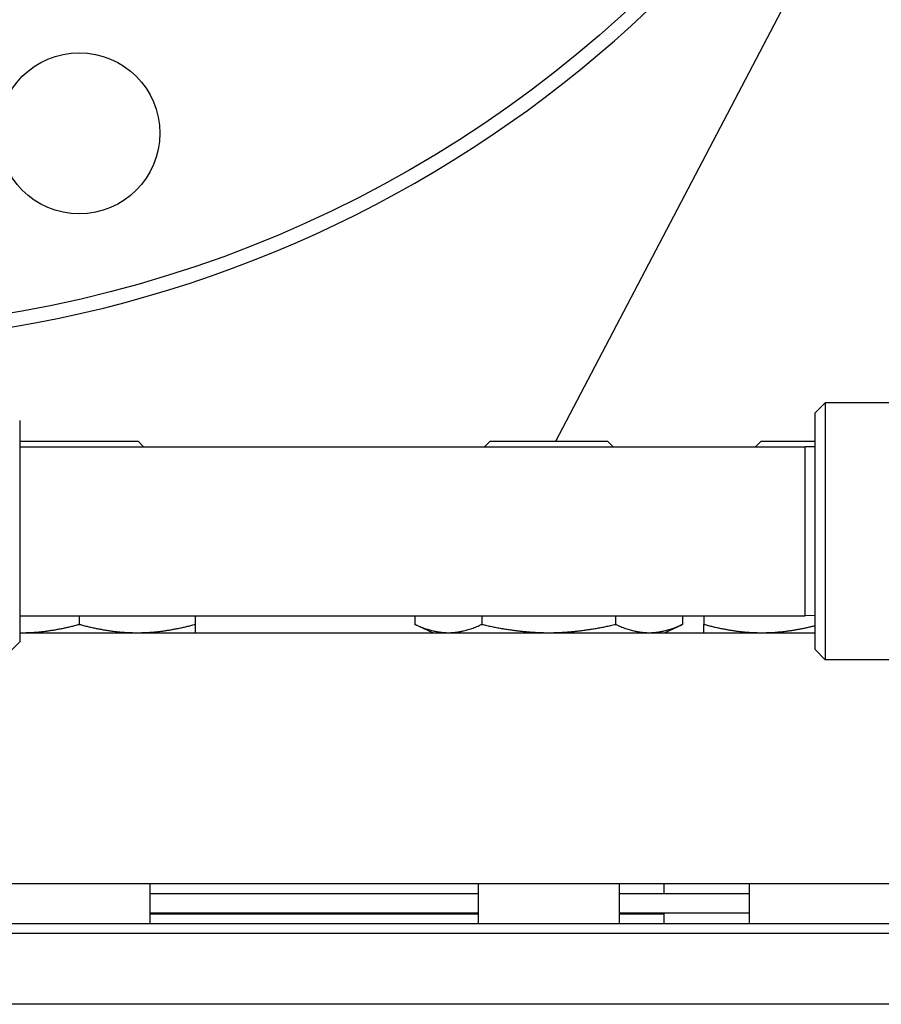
# Model space of a CAD drawing. Header units: inches. Extents: x 36 to 1719, y -84 to 1122.
# Tile 338 of 558: x 903.73 to 909.08, y 418.17 to 424.29. Entities that reach past the tile are written whole.
import ezdxf

# ---------------------------------------------------------------- set-up
doc = ezdxf.new("R2010")
doc.units = ezdxf.units.IN
doc.header["$LTSCALE"] = 48
doc.header["$MEASUREMENT"] = 0
doc.layers.add('Visible (ANSI)', color=7, linetype='Continuous', lineweight=30)

msp = doc.modelspace()

# ---------------------------------------------------------------- linework, layer by layer
at = {"layer": 'Visible (ANSI)'}
for p, q in [((907.05687, 421.67139), (909.02636, 425.42872)), ((908.66768, 421.84639), (908.73018, 421.90889)), ((908.73018, 421.90889), (908.73018, 420.31389)), ((909.1297, 421.90889), (908.73018, 421.90889)), ((908.66768, 420.37639), (908.66768, 421.84639)), ((903.73018, 421.79889), (903.73018, 420.42389)), ((903.73542, 421.67139), (903.73018, 421.66615)), ((903.73018, 421.63639), (908.60518, 421.63639)), ((903.73542, 421.67139), (904.46459, 421.67139)), ((904.46459, 421.67139), (904.49959, 421.63639)), ((906.64929, 421.67139), (906.61429, 421.63639)), ((906.64929, 421.67139), (907.37846, 421.67139)), ((907.37846, 421.67139), (907.41346, 421.63639)), ((908.33162, 421.67139), (908.29662, 421.63639)), ((908.33162, 421.67139), (908.66768, 421.67139)), ((908.66768, 421.63476), (908.60518, 421.63639)), ((908.60518, 420.58639), (908.60518, 421.63639)), ((903.73018, 420.58639), (908.60518, 420.58639)), ((904.10001, 420.58639), (904.10001, 420.53326)), ((904.81901, 420.58639), (904.81901, 420.53326)), ((906.18365, 420.58639), (906.18365, 420.53326)), ((906.29488, 420.48139), (906.18365, 420.53326)), ((906.59876, 420.58639), (906.59876, 420.53326)), ((907.42899, 420.58639), (907.42899, 420.53326)), ((907.73288, 420.48139), (907.84411, 420.53326)), ((907.84411, 420.58639), (907.84411, 420.53326)), ((907.9772, 420.58639), (907.9772, 420.53326)), ((908.66768, 420.58803), (908.60518, 420.58639)), ((903.73018, 420.48139), (908.66768, 420.48139)), ((903.73018, 420.42389), (903.66768, 420.36139)), ((908.66768, 420.37639), (908.73018, 420.31389)), ((909.90346, 420.31389), (908.73018, 420.31389)), ((909.79268, 418.92139), (895.04268, 418.92139)), ((904.53751, 418.92139), (904.53751, 418.67639)), ((906.57638, 418.92139), (906.57638, 418.67639)), ((907.45138, 418.92139), (907.45138, 418.67639)), ((907.72768, 418.92139), (907.72768, 418.86139)), ((908.2587, 418.92139), (908.2587, 418.67639)), ((904.53751, 418.86139), (906.57638, 418.86139)), ((907.45138, 418.86139), (908.2587, 418.86139)), ((904.53751, 418.74139), (906.57638, 418.74139)), ((904.53751, 418.73639), (906.57638, 418.73639)), ((907.45138, 418.74139), (908.2587, 418.74139)), ((907.45138, 418.73639), (907.72768, 418.73639)), ((907.60768, 418.74139), (907.60768, 418.73639)), ((907.72768, 418.73639), (907.72768, 418.67639)), ((894.98018, 418.67639), (909.85518, 418.67639)), ((909.91768, 418.61389), (894.91768, 418.61389)), ((1046.91768, 418.17389), (727.91768, 418.17389))]:
    msp.add_line(p, q, dxfattribs=at)
for centre, radius in [((902.41768, 429.86139), 7.5), ((904.10001, 423.58287), 0.5)]:
    msp.add_circle(centre, radius, dxfattribs=at)
msp.add_arc((902.41768, 429.86139), 7.588, 134.247392, 45.752608, dxfattribs=at)
for points, weights in [([(903.74051, 420.48139), (903.90735, 420.48139), (904.10001, 420.53326)], [1, 1.0379548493, 1]), ([(904.10001, 420.53326), (904.29266, 420.48139), (904.45951, 420.48139)], [1, 1.0379548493, 1]), ([(904.45951, 420.48139), (904.62635, 420.48139), (904.81901, 420.53326)], [1, 1.0379548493, 1]), ([(904.81901, 420.53326), (904.81901, 420.48139), (904.81901, 420.48139)], [1, 1.0379548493, 1]), ([(906.18365, 420.53326), (906.29488, 420.48139), (906.3912, 420.48139)], [1, 1.0379548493, 1]), ([(906.3912, 420.48139), (906.48753, 420.48139), (906.59876, 420.53326)], [1, 1.0379548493, 1]), ([(906.59876, 420.53326), (906.82122, 420.48139), (907.01388, 420.48139)], [1, 1.0379548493, 1]), ([(907.01388, 420.48139), (907.20653, 420.48139), (907.42899, 420.53326)], [1, 1.0379548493, 1]), ([(907.42899, 420.53326), (907.54022, 420.48139), (907.63655, 420.48139)], [1, 1.0379548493, 1]), ([(907.63655, 420.48139), (907.73288, 420.48139), (907.84411, 420.53326)], [1, 1.0379548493, 1]), ([(907.9772, 420.53326), (908.16986, 420.48139), (908.3367, 420.48139)], [1, 1.0379548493, 1]), ([(907.9772, 420.48139), (907.9772, 420.48139), (907.9772, 420.53326)], [1, 1.0379548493, 1]), ([(903.73018, 420.48144), (903.73534, 420.48139), (903.74051, 420.48139)], [1.00219746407, 1.00113252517, 1]), ([(908.3367, 420.48139), (908.49191, 420.48139), (908.66768, 420.52581)], [1, 1.03521467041, 1.00508469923])]:
    msp.add_rational_spline(points, weights, degree=2, dxfattribs=at)

doc.saveas('drawing.dxf')
